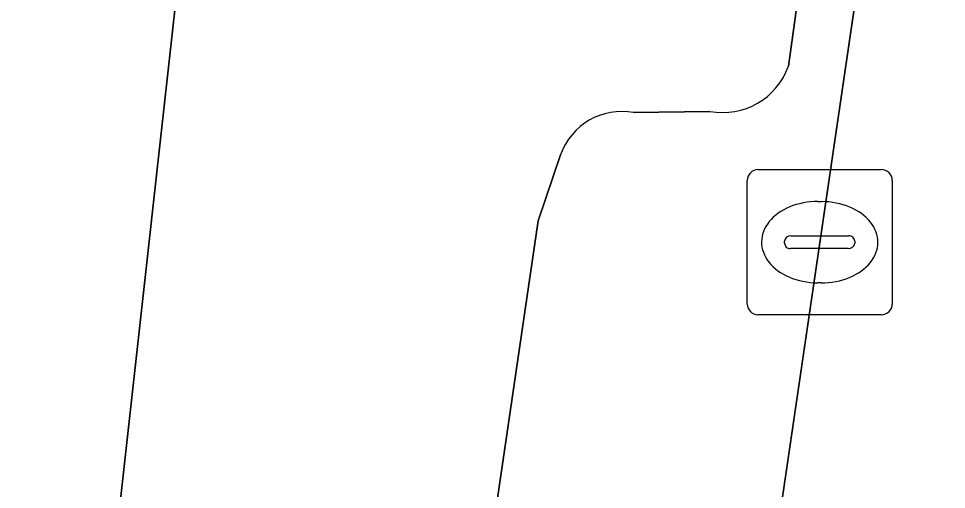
# Model space of a CAD drawing. Extents: x 160349 to 161355, y 381727 to 382854.
# Drawn here: x 160885.01 to 160891.41, y 382486.47 to 382489.71 of the extents above; entities that cross this region are included whole.
import ezdxf

# ---------------------------------------------------------------- set-up
doc = ezdxf.new("R2010")
doc.units = 0
for name, color, linetype in [('IMGEO_Kolk', 7, 'Continuous'), ('IMGEO_Pand', 7, 'Continuous'), ('IMGEO_Parkeervlak_open', 7, 'Continuous'), ('IMGEO_Rijbaan_lokaal_gesloten', 7, 'Continuous'), ('IMGEO_Voetpad_open', 7, 'Continuous')]:
    doc.layers.add(name, color=color, linetype=linetype)

msp = doc.modelspace()

# ---------------------------------------------------------------- linework, layer by layer
at = {"layer": 'IMGEO_Kolk'}
for p, q in [((160890.1089, 382488.6725), (160890.9611, 382488.6725)), ((160890.0345, 382487.7459), (160890.0345, 382488.5981)), ((160891.0355, 382488.5981), (160891.0355, 382487.7459)), ((160890.5225, 382488.4517), (160890.5475, 382488.4517)), ((160890.336, 382488.2153), (160890.7339, 382488.2153)), ((160890.2929, 382488.1659), (160890.2929, 382488.1781)), ((160890.7305, 382488.1287), (160890.3326, 382488.1287)), ((160890.777, 382488.1781), (160890.777, 382488.1659)), ((160890.5445, 382487.8923), (160890.5196, 382487.8923)), ((160890.9611, 382487.6715), (160890.1089, 382487.6715))]:
    msp.add_line(p, q, dxfattribs=at)
for points in [[(160890.1089, 382488.6725), (160890.9611, 382488.6725)], [(160890.0345, 382487.7459), (160890.0345, 382488.5981)], [(160891.0355, 382488.5981), (160891.0355, 382487.7459)], [(160890.9611, 382487.6715), (160890.1089, 382487.6715)]]:
    msp.add_lwpolyline(points, dxfattribs=at)
for centre, radius, start, end in [((160890.111, 382488.596), 0.0765, 91.55205, 178.44795), ((160890.111, 382488.596), 0.0765, 91.55205, 178.44795), ((160890.959, 382488.596), 0.0765, 1.55205, 88.44795), ((160890.959, 382488.596), 0.0765, 1.55205, 88.44795), ((160890.3331, 382488.1751), 0.0403, 85.87752, 175.75265), ((160890.7384, 382488.1769), 0.0386, 1.73085, 96.63898), ((160890.3296, 382488.1652), 0.0366, 178.93798, 274.71019), ((160890.7344, 382488.1715), 0.043, 264.86636, 352.45326), ((160890.111, 382487.748), 0.0765, 181.55205, 268.44795), ((160890.111, 382487.748), 0.0765, 181.55205, 268.44795), ((160890.959, 382487.748), 0.0765, 271.55205, 358.44795), ((160890.959, 382487.748), 0.0765, 271.55205, 358.44795)]:
    msp.add_arc(centre, radius, start, end, dxfattribs=at)
for centre, major_axis, ratio, start_param, end_param in [((160890.521, 382488.172), (-0.3872, 0.002), 0.722429, 4.712389, 7.853982), ((160890.546, 382488.172), (-0.3901, 0.002), 0.717154, 1.570796, 4.712389)]:
    msp.add_ellipse(centre, major_axis=major_axis, ratio=ratio, start_param=start_param, end_param=end_param, dxfattribs=at)
at = {"layer": 'IMGEO_Pand'}
msp.add_lwpolyline([(160886.092, 382489.812), (160886.106, 382489.937), (160877.451, 382490.771), (160877.133, 382487.899), (160873.393, 382488.314), (160870.367, 382488.65), (160870.026, 382485.568), (160873.051, 382485.231), (160885.429, 382483.854)], close=True, dxfattribs=at)
at = {"layer": 'IMGEO_Parkeervlak_open'}
for points in [[(160886.772, 382462.594), (160892.129, 382498.996), (160892.254, 382500), (160894.162, 382515.334), (160895.992, 382530.045), (160901.745, 382575.055)], [(160891.169, 382495.5), (160890.319, 382489.384)], [(160889.778, 382489.073), (160889.251, 382489.065)], [(160888.748, 382488.774), (160888.593, 382488.318), (160885.313, 382465.963), (160885.576, 382464.823), (160886.217, 382464.028)]]:
    msp.add_lwpolyline(points, dxfattribs=at)
for centre, radius, start, end in [((160889.865, 382489.5477), 0.4826, 259.61469, 340.17118), ((160889.1688, 382488.6269), 0.4457, 79.36616, 160.73508)]:
    msp.add_arc(centre, radius, start, end, dxfattribs=at)
at = {"layer": 'IMGEO_Rijbaan_lokaal_gesloten'}
msp.add_lwpolyline([(160909.975, 382620.745), (160909.539, 382617.47), (160907.646, 382607.388), (160907.327, 382605.709), (160906.578, 382601.771), (160903.548, 382585.84), (160901.745, 382575.055), (160895.992, 382530.045), (160894.162, 382515.334), (160892.254, 382500), (160892.129, 382498.996), (160886.772, 382462.594), (160885.854, 382456.356), (160885.223, 382452.521)], dxfattribs=at)
at = {"layer": 'IMGEO_Voetpad_open'}
for points in [[(160889.923, 382496.653), (160889.945, 382496.987), (160890.24, 382499.54), (160889.839, 382499.774), (160889.86, 382500), (160887.26, 382500.317), (160887.225, 382500), (160886.875, 382496.851), (160886.106, 382489.937), (160886.092, 382489.812), (160885.429, 382483.854), (160884.712, 382477.402), (160883.911, 382470.207), (160883.163, 382463.478), (160882.349, 382456.163), (160881.413, 382447.744)], [(160890.319, 382489.384), (160891.169, 382495.5)], [(160889.251, 382489.065), (160889.778, 382489.073)], [(160886.217, 382464.028), (160885.576, 382464.823), (160885.313, 382465.963), (160888.593, 382488.318), (160888.748, 382488.774)]]:
    msp.add_lwpolyline(points, dxfattribs=at)
for centre, radius, start, end in [((160889.865, 382489.5477), 0.4826, 259.61469, 340.17118), ((160889.1688, 382488.6269), 0.4457, 79.36616, 160.73508)]:
    msp.add_arc(centre, radius, start, end, dxfattribs=at)

doc.saveas('drawing.dxf')
